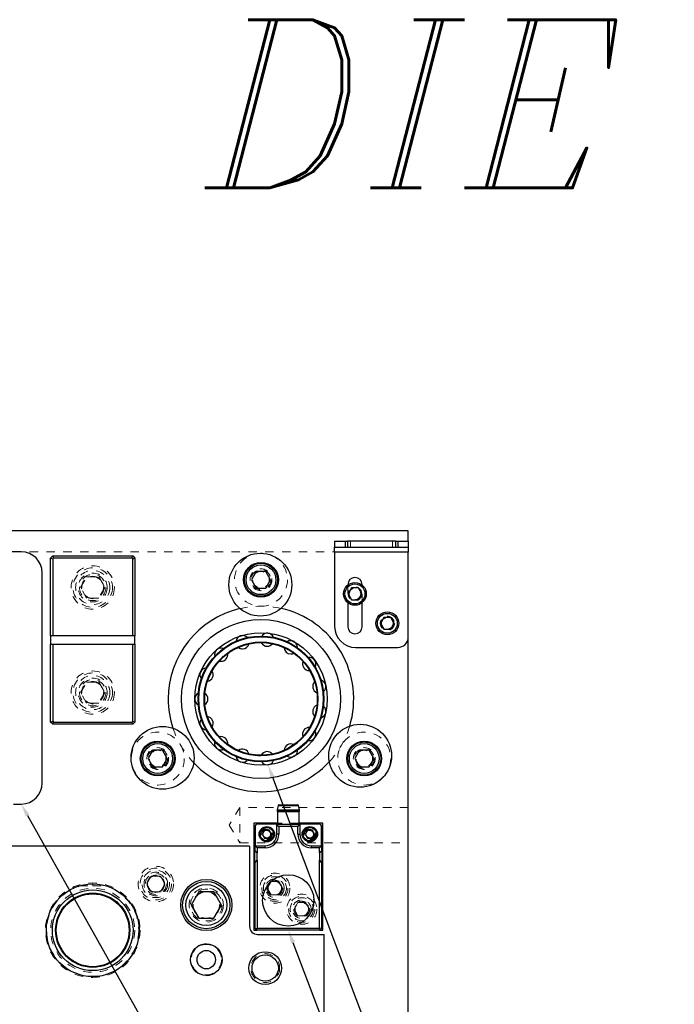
# Model space of a CAD drawing. Header units: inches. Extents: x 1880 to 2363, y -453 to -54.
# Tile 869 of 1056: x 2042.56 to 2050.34, y -66 to -54.29. Entities that reach past the tile are written whole.
import ezdxf

# ---------------------------------------------------------------- set-up
doc = ezdxf.new("R2010")
doc.units = ezdxf.units.IN
doc.header["$LTSCALE"] = 0.5
doc.header["$MEASUREMENT"] = 0
doc.linetypes.add('HIDDEN', pattern=[0.225, 0.15, -0.075])
for name, color, linetype in [('DIE-M-S', 8, 'Continuous'), ('DIE-M-S3', 8, 'Continuous'), ('DSS-M-S', 53, 'Continuous'), ('SID-M-S', 105, 'Continuous'), ('SVD-M-S', 8, 'Continuous')]:
    doc.layers.add(name, color=color, linetype=linetype)
doc.styles.add('I', font='ITALIC.SHX')

msp = doc.modelspace()

# ---------------------------------------------------------------- linework, layer by layer
at = {"color": 7, "linetype": 'HIDDEN', "lineweight": 18}
for p, q in [((2043.28745, -62.29107), (2043.35962, -62.16607)), ((2043.35962, -62.16607), (2043.50396, -62.16607)), ((2043.50396, -62.16607), (2043.57613, -62.29107)), ((2043.35962, -62.41607), (2043.28745, -62.29107)), ((2043.57613, -62.29107), (2043.50396, -62.41607)), ((2043.50396, -62.41607), (2043.35962, -62.41607))]:
    msp.add_line(p, q, dxfattribs=at)
for radius in [0.23438, 0.20312, 0.15625, 0.13297, 0.1327, 0.13218]:
    msp.add_circle((2043.43179, -62.29107), radius, dxfattribs=at)
at = {"layer": 'DIE-M-S', "linetype": 'Continuous', "lineweight": 25}
for p, q in [((2045.29679, -64.11607), (2035.18179, -64.11607)), ((2045.29679, -64.11607), (2045.29679, -65.07107)), ((2045.39179, -65.16607), (2046.18179, -65.16607)), ((2046.18179, -66.73771), (2046.18179, -65.16607))]:
    msp.add_line(p, q, dxfattribs=at)
for centre, radius in [((2044.18179, -64.56607), 0.1005), ((2043.43179, -65.11607), 0.55118), ((2044.78179, -64.81607), 0.3045), ((2044.78179, -65.46607), 0.1875), ((2045.48179, -65.56607), 0.195), ((2045.48179, -65.56607), 0.15625)]:
    msp.add_circle(centre, radius, dxfattribs=at)
at = {"layer": 'DIE-M-S', "linetype": 'HIDDEN', "lineweight": 18}
msp.add_circle((2044.78179, -64.81607), 0.203, dxfattribs=at)
at = {"layer": 'DIE-M-S', "linetype": 'Continuous', "lineweight": 25}
msp.add_arc((2045.39179, -65.07107), 0.095, 180, 270, dxfattribs=at)
at = {"layer": 'DIE-M-S3', "linetype": 'Continuous', "lineweight": 25}
for p, q in [((2045.62879, -63.84107), (2045.34679, -63.84107)), ((2045.34679, -63.84107), (2045.34679, -65.11607)), ((2046.16679, -63.84107), (2045.8847, -63.84107)), ((2046.16679, -65.11607), (2046.16679, -63.84107)), ((2045.34679, -65.11607), (2045.38273, -65.11607)), ((2046.13076, -65.11607), (2046.16679, -65.11607))]:
    msp.add_line(p, q, dxfattribs=at)
at = {"layer": 'DIE-M-S3', "linetype": 'HIDDEN', "lineweight": 18}
msp.add_line((2045.8847, -63.84107), (2045.62879, -63.84107), dxfattribs=at)
for centre, radius in [((2045.50094, -63.97433), 0.0445), ((2046.01275, -63.97433), 0.0445), ((2044.18179, -64.56607), 0.211), ((2044.18179, -64.56607), 0.1405), ((2045.59679, -64.61607), 0.1795), ((2043.43179, -65.11607), 0.5625), ((2045.59679, -64.61607), 0.1105), ((2045.91679, -64.86607), 0.1795), ((2045.91679, -64.86607), 0.1105), ((2044.78179, -65.46607), 0.19), ((2045.48179, -65.56607), 0.17188)]:
    msp.add_circle(centre, radius, dxfattribs=at)
at = {"layer": 'DSS-M-S', "linetype": 'Continuous', "lineweight": 25}
for p, q in [((2047.18179, -60.36607), (2034.68179, -60.36607)), ((2047.18179, -60.49107), (2047.18179, -60.36607)), ((2042.58179, -60.61607), (2041.08179, -60.61607)), ((2042.93179, -60.69107), (2042.95679, -60.66607)), ((2042.93179, -60.69107), (2042.95679, -60.70142)), ((2042.93179, -61.61607), (2042.93179, -60.69107)), ((2042.95679, -60.66607), (2042.96715, -60.69107)), ((2042.95679, -60.66607), (2043.90679, -60.66607)), ((2042.96715, -60.69107), (2042.95679, -60.70142)), ((2042.95679, -60.70142), (2042.95679, -61.61607)), ((2043.89644, -60.69107), (2042.96715, -60.69107)), ((2043.89644, -60.69107), (2043.90679, -60.66607)), ((2043.90679, -60.70142), (2043.89644, -60.69107)), ((2043.90679, -60.66607), (2043.93179, -60.69107)), ((2043.90679, -60.70142), (2043.93179, -60.69107)), ((2043.90679, -61.61607), (2043.90679, -60.70142)), ((2043.93179, -60.69107), (2043.93179, -61.61607)), ((2042.83179, -63.36607), (2042.83179, -60.86607)), ((2042.95679, -61.61607), (2042.93179, -61.61607)), ((2042.93179, -61.61607), (2042.93179, -61.71607)), ((2043.90679, -61.61607), (2042.95679, -61.61607)), ((2043.93179, -61.61607), (2043.90679, -61.61607)), ((2043.93179, -61.71607), (2043.93179, -61.61607)), ((2047.18179, -66.36607), (2047.18179, -61.62907)), ((2042.93179, -62.64107), (2042.93179, -61.71607)), ((2042.93179, -61.71607), (2042.95679, -61.71607)), ((2042.95679, -61.71607), (2042.95679, -62.63071)), ((2042.95679, -61.71607), (2043.90679, -61.71607)), ((2043.90679, -62.63071), (2043.90679, -61.71607)), ((2043.90679, -61.71607), (2043.93179, -61.71607)), ((2043.93179, -61.71607), (2043.93179, -62.64107)), ((2042.93179, -62.64107), (2042.95679, -62.63071)), ((2042.95679, -62.66607), (2042.93179, -62.64107)), ((2042.95679, -62.63071), (2042.96715, -62.64107)), ((2042.95679, -62.66607), (2042.96715, -62.64107)), ((2043.90679, -62.66607), (2042.95679, -62.66607)), ((2042.96715, -62.64107), (2043.89644, -62.64107)), ((2043.89644, -62.64107), (2043.90679, -62.63071)), ((2043.89644, -62.64107), (2043.90679, -62.66607)), ((2043.90679, -62.63071), (2043.93179, -62.64107)), ((2043.93179, -62.64107), (2043.90679, -62.66607)), ((2042.49002, -63.61607), (2042.58179, -63.61607))]:
    msp.add_line(p, q, dxfattribs=at)
at = {"layer": 'DSS-M-S', "linetype": 'HIDDEN', "lineweight": 18}
for p, q in [((2047.18179, -60.61607), (2042.58179, -60.61607)), ((2044.77989, -62.73292), (2044.7844, -62.73304)), ((2045.18179, -63.65512), (2045.05504, -63.86607)), ((2045.18179, -63.65512), (2045.18179, -64.07702)), ((2047.18179, -63.65512), (2045.18179, -63.65512)), ((2045.05504, -63.86607), (2045.18179, -64.07702)), ((2045.18179, -64.07702), (2047.18179, -64.07702)), ((2043.27216, -64.58851), (2043.43179, -64.58851)), ((2043.43179, -64.58851), (2043.43179, -64.56488)), ((2043.43179, -64.58851), (2043.59142, -64.58851))]:
    msp.add_line(p, q, dxfattribs=at)
for centre, radius in [((2043.43179, -61.04107), 0.2575), ((2043.43179, -61.04107), 0.172), ((2045.43179, -60.94874), 0.09843), ((2043.43179, -61.04107), 0.1285), ((2046.54879, -61.11707), 0.068), ((2046.93379, -61.46707), 0.068), ((2045.43179, -62.36607), 0.74016), ((2045.43179, -62.36607), 0.67717), ((2043.43179, -62.29107), 0.2575), ((2043.43179, -62.29107), 0.172), ((2043.43179, -62.29107), 0.1285), ((2044.20435, -63.07473), 0.09843), ((2046.65923, -63.07473), 0.09843), ((2043.43179, -65.11607), 0.54724), ((2043.43179, -65.11607), 0.5), ((2045.59679, -64.61607), 0.0795), ((2043.43179, -65.11607), 0.47999), ((2043.43179, -65.11607), 0.44122), ((2044.78179, -64.81607), 0.15625), ((2045.91679, -64.86607), 0.0795)]:
    msp.add_circle(centre, radius, dxfattribs=at)
at = {"layer": 'DSS-M-S', "linetype": 'Continuous', "lineweight": 25}
for centre, radius in [((2045.43179, -62.36607), 0.94488), ((2045.43179, -62.36607), 0.7874), ((2045.43179, -62.36607), 0.74803), ((2045.43179, -62.36607), 0.74016), ((2045.43179, -62.36607), 0.67717), ((2045.43179, -62.36607), 0.66929), ((2043.43179, -65.11607), 0.55118), ((2043.43179, -65.11607), 0.47999), ((2043.43179, -65.11607), 0.44122), ((2043.43179, -65.11607), 0.43307)]:
    msp.add_circle(centre, radius, dxfattribs=at)
for centre, radius, start, end in [((2042.58179, -60.86607), 0.25, 0, 90), ((2045.43179, -62.36607), 1.10236, 103.095007, 180), ((2045.43179, -62.36607), 1.10236, 342.992131, 77.548732), ((2045.2128, -61.69209), 0.07874, 45.544053, 170.694737), ((2045.50587, -61.66129), 0.07874, 21.558851, 146.690525), ((2045.78612, -61.75235), 0.07874, 357.570897, 122.687837), ((2044.9576, -61.83943), 0.07874, 69.526167, 194.700135), ((2045.2128, -61.69209), 0.07874, 230.984489, 270), ((2045.2128, -61.69209), 0.07874, 270, 345.171317), ((2045.50587, -61.66129), 0.07874, 207.00596, 270), ((2045.50587, -61.66129), 0.07874, 270, 321.170025), ((2045.78612, -61.75235), 0.07874, 183.024101, 270), ((2044.9576, -61.83943), 0.07874, 255.157204, 270), ((2044.9576, -61.83943), 0.07874, 270, 9.17438), ((2045.78612, -61.75235), 0.07874, 270, 297.170839), ((2046.00511, -61.94952), 0.07874, 159.039248, 270), ((2046.00511, -61.94952), 0.07874, 333.580532, 98.687012), ((2044.7844, -62.07783), 0.07874, 93.706535, 218.706378), ((2044.7844, -62.07783), 0.07874, 279.100808, 33.178877), ((2046.12497, -62.21873), 0.07874, 309.588093, 74.688681), ((2046.12497, -62.21873), 0.07874, 135.05174, 249.227922), ((2045.43179, -62.36607), 1.10236, 180, 198.335735), ((2044.72313, -62.36607), 0.07874, 117.685543, 242.713125), ((2044.72313, -62.36607), 0.07874, 303.096885, 57.184472), ((2046.12497, -62.5134), 0.07874, 111.061914, 225.225806), ((2046.12497, -62.5134), 0.07874, 285.593922, 50.68904), ((2044.7844, -62.6543), 0.07874, 141.667962, 266.720387), ((2044.7844, -62.6543), 0.07874, 327.093379, 81.190824), ((2046.00511, -62.78261), 0.07874, 87.070111, 201.222057), ((2044.9576, -62.8927), 0.07874, 351.089948, 105.197596), ((2046.00511, -62.78261), 0.07874, 261.608784, 270), ((2046.00511, -62.78261), 0.07874, 270, 26.696922), ((2044.9576, -62.8927), 0.07874, 165.653451, 270), ((2044.9576, -62.8927), 0.07874, 270, 290.739792), ((2045.2128, -63.04004), 0.07874, 15.086247, 129.204447), ((2045.78612, -62.97978), 0.07874, 63.076671, 177.217019), ((2045.78612, -62.97978), 0.07874, 270, 2.708045), ((2045.2128, -63.04004), 0.07874, 189.641668, 270), ((2045.2128, -63.04004), 0.07874, 270, 314.732632), ((2045.50587, -63.07084), 0.07874, 39.081936, 153.211035), ((2045.78612, -62.97978), 0.07874, 237.624916, 270), ((2045.43179, -62.36607), 1.10236, 223.500501, 317.415425), ((2045.50587, -63.07084), 0.07874, 213.632271, 270), ((2045.50587, -63.07084), 0.07874, 270, 338.722177), ((2042.58179, -63.36607), 0.25, 270, 0)]:
    msp.add_arc(centre, radius, start, end, dxfattribs=at)
at = {"layer": 'DSS-M-S', "linetype": 'HIDDEN', "lineweight": 18}
for start, end in [(77.548732, 103.095007), (198.335735, 223.500501), (317.415425, 342.992131)]:
    msp.add_arc((2045.43179, -62.36607), 1.10236, start, end, dxfattribs=at)
at = {"layer": 'SID-M-S'}
for p, q in [((2045.56937, -63.2951), (2050.05116, -75.18545)), ((2042.65822, -63.75206), (2049.09063, -75.19775)), ((2045.81218, -65.2619), (2049.58136, -75.18562))]:
    msp.add_line(p, q, dxfattribs=at)
for points in [[(2045.54504, -63.30427), (2045.51435, -63.14913), (2045.54504, -63.30427), (2045.5937, -63.28593)], [(2042.63555, -63.7648), (2042.58179, -63.61607), (2042.63555, -63.7648), (2042.68089, -63.73932)], [(2045.78788, -65.27113), (2045.75679, -65.11607), (2045.78788, -65.27113), (2045.83649, -65.25267)]]:
    msp.add_solid(points, dxfattribs=at)
at = {"layer": 'SVD-M-S', "linetype": 'Continuous', "lineweight": 25}
for p, q in [((2046.30679, -60.49107), (2046.30679, -60.56207)), ((2046.30679, -60.49107), (2046.43179, -60.49107)), ((2046.43179, -60.49107), (2046.43179, -60.56207)), ((2046.43179, -60.49107), (2046.45872, -60.49107)), ((2046.45872, -60.49107), (2046.45872, -60.56207)), ((2047.02987, -60.49107), (2046.45872, -60.49107)), ((2047.02987, -60.49107), (2047.02987, -60.56207)), ((2047.02987, -60.49107), (2047.05679, -60.49107)), ((2047.05679, -60.49107), (2047.05679, -60.56207)), ((2047.05679, -60.49107), (2047.18179, -60.49107)), ((2047.18179, -60.49107), (2047.18179, -60.56207)), ((2046.30679, -60.56207), (2046.43179, -60.56207)), ((2046.30679, -60.62207), (2046.30679, -60.56207)), ((2047.18179, -60.62207), (2046.30679, -60.62207)), ((2046.30679, -60.62207), (2046.30679, -61.50407)), ((2046.43179, -60.56207), (2046.45872, -60.56207)), ((2046.45872, -60.56207), (2047.02987, -60.56207)), ((2047.02987, -60.56207), (2047.05679, -60.56207)), ((2047.05679, -60.56207), (2047.18179, -60.56207)), ((2047.18179, -60.56207), (2047.18179, -60.62207)), ((2047.18179, -61.62907), (2047.18179, -60.62207)), ((2045.37497, -60.85032), (2045.31814, -60.94874)), ((2045.37497, -60.85032), (2045.31814, -60.94874)), ((2045.48862, -60.85032), (2045.37497, -60.85032)), ((2045.48862, -60.85032), (2045.37497, -60.85032)), ((2045.54544, -60.94874), (2045.48862, -60.85032)), ((2045.54544, -60.94874), (2045.48862, -60.85032)), ((2045.31814, -60.94874), (2045.37497, -61.04717)), ((2045.31814, -60.94874), (2045.37497, -61.04717)), ((2045.48862, -61.04717), (2045.54544, -60.94874)), ((2045.48862, -61.04717), (2045.54544, -60.94874)), ((2045.37497, -61.04717), (2045.48862, -61.04717)), ((2045.37497, -61.04717), (2045.48862, -61.04717)), ((2046.46379, -61.00707), (2046.46379, -61.01218)), ((2046.5082, -61.04675), (2046.4676, -61.11707)), ((2046.58939, -61.04675), (2046.5082, -61.04675)), ((2046.62998, -61.11707), (2046.58939, -61.04675)), ((2046.63379, -61.01218), (2046.63379, -61.00707)), ((2046.46379, -61.22195), (2046.46379, -61.50707)), ((2046.4676, -61.11707), (2046.5082, -61.18738)), ((2046.5082, -61.18738), (2046.58939, -61.18738)), ((2046.58939, -61.18738), (2046.62998, -61.11707)), ((2046.63379, -61.50707), (2046.63379, -61.22195)), ((2046.8932, -61.39675), (2046.8526, -61.46707)), ((2046.97439, -61.39675), (2046.8932, -61.39675)), ((2047.01498, -61.46707), (2046.97439, -61.39675)), ((2046.8526, -61.46707), (2046.8932, -61.53738)), ((2046.8932, -61.53738), (2046.97439, -61.53738)), ((2046.97439, -61.53738), (2047.01498, -61.46707)), ((2046.55679, -61.75407), (2047.05679, -61.75407)), ((2044.14753, -62.9763), (2044.0907, -63.07473)), ((2044.14753, -62.9763), (2044.0907, -63.07473)), ((2044.26118, -62.9763), (2044.14753, -62.9763)), ((2044.26118, -62.9763), (2044.14753, -62.9763)), ((2044.31801, -63.07473), (2044.26118, -62.9763)), ((2044.31801, -63.07473), (2044.26118, -62.9763)), ((2046.6024, -62.9763), (2046.54558, -63.07473)), ((2046.6024, -62.9763), (2046.54558, -63.07473)), ((2046.71606, -62.9763), (2046.6024, -62.9763)), ((2046.71606, -62.9763), (2046.6024, -62.9763)), ((2046.77288, -63.07473), (2046.71606, -62.9763)), ((2046.77288, -63.07473), (2046.71606, -62.9763)), ((2044.0907, -63.07473), (2044.14753, -63.17315)), ((2044.0907, -63.07473), (2044.14753, -63.17315)), ((2044.26118, -63.17315), (2044.31801, -63.07473)), ((2044.26118, -63.17315), (2044.31801, -63.07473)), ((2046.54558, -63.07473), (2046.6024, -63.17315)), ((2046.54558, -63.07473), (2046.6024, -63.17315)), ((2046.71606, -63.17315), (2046.77288, -63.07473)), ((2046.71606, -63.17315), (2046.77288, -63.07473)), ((2044.14753, -63.17315), (2044.26118, -63.17315)), ((2044.14753, -63.17315), (2044.26118, -63.17315)), ((2046.6024, -63.17315), (2046.71606, -63.17315)), ((2046.6024, -63.17315), (2046.71606, -63.17315)), ((2045.6341, -63.63392), (2045.62329, -63.68528)), ((2045.6341, -63.63392), (2045.87939, -63.63392)), ((2045.64388, -63.62598), (2045.8696, -63.62598)), ((2045.8902, -63.68528), (2045.87939, -63.63392)), ((2045.62329, -63.68528), (2045.8902, -63.68528)), ((2045.62516, -63.69429), (2045.62658, -63.69603)), ((2045.62516, -63.69429), (2045.88832, -63.69429)), ((2045.62658, -63.69603), (2045.8869, -63.69603)), ((2045.62879, -63.70224), (2045.62879, -63.85622)), ((2045.62879, -63.70224), (2045.8847, -63.70224)), ((2045.8847, -63.85622), (2045.8847, -63.70224)), ((2045.8869, -63.69603), (2045.88832, -63.69429)), ((2045.36304, -63.87591), (2045.36304, -64.11213)), ((2045.61895, -63.85622), (2045.38273, -63.85622)), ((2045.61895, -63.97433), (2045.61895, -63.85622)), ((2045.64395, -63.88122), (2045.61895, -63.85622)), ((2045.61895, -63.85622), (2045.89454, -63.85622)), ((2045.64395, -63.88122), (2045.64395, -63.97433)), ((2045.86954, -63.88122), (2045.64395, -63.88122)), ((2045.86954, -63.88122), (2045.89454, -63.85622)), ((2045.86954, -63.97433), (2045.86954, -63.88122)), ((2045.89454, -63.85622), (2045.89454, -63.97433)), ((2046.13076, -63.85622), (2045.89454, -63.85622)), ((2046.15044, -64.11213), (2046.15044, -63.87591)), ((2045.47387, -63.92746), (2045.44681, -63.97433)), ((2045.44681, -63.97433), (2045.47387, -64.02121)), ((2045.528, -63.92746), (2045.47387, -63.92746)), ((2045.47387, -64.02121), (2045.528, -64.02121)), ((2045.55506, -63.97433), (2045.528, -63.92746)), ((2045.528, -64.02121), (2045.55506, -63.97433)), ((2045.64395, -63.97433), (2045.61895, -63.97433)), ((2045.86954, -63.97433), (2045.89454, -63.97433)), ((2045.98559, -63.92746), (2045.95852, -63.97433)), ((2045.98559, -63.92746), (2045.95852, -63.97433)), ((2045.95852, -63.97433), (2045.98559, -64.02121)), ((2045.95852, -63.97433), (2045.98559, -64.02121)), ((2046.03971, -63.92746), (2045.98559, -63.92746)), ((2046.03971, -63.92746), (2045.98559, -63.92746)), ((2045.98559, -64.02121), (2046.03971, -64.02121)), ((2045.98559, -64.02121), (2046.03971, -64.02121)), ((2046.06677, -63.97433), (2046.03971, -63.92746)), ((2046.06677, -63.97433), (2046.03971, -63.92746)), ((2046.03971, -64.02121), (2046.06677, -63.97433)), ((2046.03971, -64.02121), (2046.06677, -63.97433)), ((2045.36304, -64.17118), (2045.36304, -64.11213)), ((2045.38804, -64.13713), (2045.36304, -64.11213)), ((2045.36304, -64.11213), (2045.48115, -64.11213)), ((2045.38804, -64.13713), (2045.38804, -64.19618)), ((2045.48115, -64.13713), (2045.38804, -64.13713)), ((2045.48115, -64.13713), (2045.48115, -64.11213)), ((2046.03233, -64.13713), (2046.03233, -64.11213)), ((2046.03233, -64.11213), (2046.15044, -64.11213)), ((2046.12544, -64.13713), (2046.03233, -64.13713)), ((2046.15044, -64.11213), (2046.12544, -64.13713)), ((2046.12544, -64.19649), (2046.12544, -64.13713)), ((2046.15044, -64.11213), (2046.15044, -64.17149)), ((2045.38411, -64.19618), (2045.35911, -64.17118)), ((2045.35911, -64.17118), (2045.36304, -64.17118)), ((2045.35911, -64.30898), (2045.35911, -64.17118)), ((2045.38804, -64.19618), (2045.36304, -64.17118)), ((2045.38804, -64.19618), (2045.38411, -64.19618)), ((2045.38411, -64.19618), (2045.38411, -64.28398)), ((2046.15044, -64.17149), (2046.12544, -64.19649)), ((2046.12938, -64.19649), (2046.12544, -64.19649)), ((2046.15438, -64.17149), (2046.12938, -64.19649)), ((2046.12938, -64.28429), (2046.12938, -64.19649)), ((2046.15044, -64.17149), (2046.15438, -64.17149)), ((2046.15438, -64.17149), (2046.15438, -64.30929)), ((2045.38411, -64.28398), (2045.35911, -64.30898)), ((2045.36304, -64.30898), (2045.35911, -64.30898)), ((2045.36304, -64.30898), (2045.38804, -64.28398)), ((2045.36304, -65.09638), (2045.36304, -64.30898)), ((2045.38411, -64.28398), (2045.38804, -64.28398)), ((2045.38804, -64.28398), (2045.38804, -65.09107)), ((2046.12544, -64.28429), (2046.12938, -64.28429)), ((2046.12544, -65.09107), (2046.12544, -64.28429)), ((2046.15044, -64.30929), (2046.12544, -64.28429)), ((2046.15438, -64.30929), (2046.12938, -64.28429)), ((2046.15044, -64.30929), (2046.15044, -65.09638)), ((2046.15438, -64.30929), (2046.15044, -64.30929)), ((2044.69173, -64.66007), (2044.60166, -64.81607)), ((2044.87186, -64.66007), (2044.69173, -64.66007)), ((2044.96193, -64.81607), (2044.87186, -64.66007)), ((2044.60166, -64.81607), (2044.69173, -64.97207)), ((2044.87186, -64.97207), (2044.96193, -64.81607)), ((2044.69173, -64.97207), (2044.87186, -64.97207)), ((2045.36304, -65.09638), (2045.38804, -65.09107)), ((2045.38273, -65.11607), (2045.38804, -65.09107)), ((2046.13076, -65.11607), (2045.38273, -65.11607)), ((2045.38804, -65.09107), (2046.12544, -65.09107)), ((2046.15044, -65.09638), (2046.12544, -65.09107)), ((2046.13076, -65.11607), (2046.12544, -65.09107))]:
    msp.add_line(p, q, dxfattribs=at)
at = {"layer": 'SVD-M-S', "linetype": 'HIDDEN', "lineweight": 18}
for p, q in [((2046.49429, -60.49107), (2046.49429, -60.56207)), ((2046.99429, -60.56207), (2046.99429, -60.49107)), ((2046.30679, -60.62207), (2047.18179, -60.62207)), ((2043.28745, -61.04107), (2043.35962, -60.91607)), ((2043.35962, -60.91607), (2043.50396, -60.91607)), ((2043.50396, -60.91607), (2043.57613, -61.04107)), ((2043.35962, -61.16607), (2043.28745, -61.04107)), ((2043.57613, -61.04107), (2043.50396, -61.16607)), ((2046.46379, -61.01218), (2046.46379, -61.22195)), ((2046.63379, -61.22195), (2046.63379, -61.01218)), ((2043.50396, -61.16607), (2043.35962, -61.16607)), ((2045.87939, -63.63392), (2045.6341, -63.63392)), ((2045.88832, -63.69429), (2045.62516, -63.69429)), ((2045.8869, -63.69603), (2045.62658, -63.69603)), ((2045.8847, -63.70224), (2045.62879, -63.70224)), ((2044.07354, -64.56607), (2044.12767, -64.47232)), ((2044.12767, -64.47232), (2044.23592, -64.47232)), ((2044.23592, -64.47232), (2044.29005, -64.56607)), ((2044.12767, -64.65982), (2044.07354, -64.56607)), ((2044.29005, -64.56607), (2044.23592, -64.65982)), ((2045.55169, -64.53794), (2045.50658, -64.61607)), ((2045.50658, -64.61607), (2045.55169, -64.69419)), ((2045.6419, -64.53794), (2045.55169, -64.53794)), ((2045.687, -64.61607), (2045.6419, -64.53794)), ((2045.6419, -64.69419), (2045.687, -64.61607)), ((2044.23592, -64.65982), (2044.12767, -64.65982)), ((2045.55169, -64.69419), (2045.6419, -64.69419)), ((2045.87169, -64.78794), (2045.82658, -64.86607)), ((2045.9619, -64.78794), (2045.87169, -64.78794)), ((2046.007, -64.86607), (2045.9619, -64.78794)), ((2045.82658, -64.86607), (2045.87169, -64.94419)), ((2045.87169, -64.94419), (2045.9619, -64.94419)), ((2045.9619, -64.94419), (2046.007, -64.86607))]:
    msp.add_line(p, q, dxfattribs=at)
at = {"layer": 'SVD-M-S', "linetype": 'Continuous', "lineweight": 25}
for centre, radius in [((2045.42416, -61.0073), 0.37402), ((2045.43179, -60.94874), 0.20669), ((2045.43179, -60.94874), 0.19685), ((2045.43179, -60.94874), 0.19685), ((2045.43179, -60.94874), 0.17717), ((2045.43179, -60.94874), 0.17717), ((2046.54879, -61.11707), 0.135), ((2046.54879, -61.11707), 0.1186), ((2046.93379, -61.46707), 0.135), ((2046.93379, -61.46707), 0.1186), ((2044.26279, -63.0662), 0.37402), ((2046.61067, -63.04111), 0.37402), ((2044.20435, -63.07473), 0.20669), ((2044.20435, -63.07473), 0.19685), ((2044.20435, -63.07473), 0.19685), ((2044.20435, -63.07473), 0.17717), ((2044.20435, -63.07473), 0.17717), ((2046.65923, -63.07473), 0.20669), ((2046.65923, -63.07473), 0.19685), ((2046.65923, -63.07473), 0.19685), ((2046.65923, -63.07473), 0.17717), ((2046.65923, -63.07473), 0.17717), ((2045.50094, -63.97433), 0.0915), ((2045.50094, -63.97433), 0.0803), ((2046.01265, -63.97433), 0.0915), ((2046.01265, -63.97433), 0.0915), ((2046.01265, -63.97433), 0.0803), ((2046.01265, -63.97433), 0.0803), ((2045.75674, -64.76173), 0.30512), ((2045.75674, -64.76173), 0.30512), ((2044.78179, -64.81607), 0.28125), ((2044.78179, -64.81607), 0.24375), ((2044.78179, -65.46607), 0.1095)]:
    msp.add_circle(centre, radius, dxfattribs=at)
at = {"layer": 'SVD-M-S', "linetype": 'HIDDEN', "lineweight": 18}
for centre, radius in [((2045.43179, -60.94874), 0.31496), ((2043.43179, -61.04107), 0.23438), ((2043.43179, -61.04107), 0.20312), ((2045.43179, -60.94874), 0.12992), ((2045.43179, -60.94874), 0.11811), ((2045.43179, -60.94874), 0.11811), ((2045.43179, -60.94874), 0.10289), ((2045.43179, -60.94874), 0.10289), ((2045.43179, -60.94874), 0.10262), ((2045.43179, -60.94874), 0.10262), ((2045.43179, -60.94874), 0.1021), ((2045.43179, -60.94874), 0.1021), ((2043.43179, -61.04107), 0.15625), ((2043.43179, -61.04107), 0.13297), ((2043.43179, -61.04107), 0.1327), ((2043.43179, -61.04107), 0.13218), ((2046.54879, -61.11707), 0.082), ((2046.54879, -61.11707), 0.07247), ((2046.54879, -61.11707), 0.0722), ((2046.54879, -61.11707), 0.07168), ((2046.93379, -61.46707), 0.085), ((2046.93379, -61.46707), 0.082), ((2046.93379, -61.46707), 0.07247), ((2046.93379, -61.46707), 0.0722), ((2046.93379, -61.46707), 0.07168), ((2044.20435, -63.07473), 0.31496), ((2046.65923, -63.07473), 0.31496), ((2044.20435, -63.07473), 0.12992), ((2044.20435, -63.07473), 0.11811), ((2044.20435, -63.07473), 0.11811), ((2044.20435, -63.07473), 0.10289), ((2044.20435, -63.07473), 0.10289), ((2044.20435, -63.07473), 0.10262), ((2044.20435, -63.07473), 0.10262), ((2044.20435, -63.07473), 0.1021), ((2044.20435, -63.07473), 0.1021), ((2046.65923, -63.07473), 0.12992), ((2046.65923, -63.07473), 0.11811), ((2046.65923, -63.07473), 0.11811), ((2046.65923, -63.07473), 0.10289), ((2046.65923, -63.07473), 0.10289), ((2046.65923, -63.07473), 0.10262), ((2046.65923, -63.07473), 0.10262), ((2046.65923, -63.07473), 0.1021), ((2046.65923, -63.07473), 0.1021), ((2045.50084, -63.97433), 0.06693), ((2046.01265, -63.97433), 0.06693), ((2045.50094, -63.97433), 0.056), ((2045.50094, -63.97433), 0.04897), ((2045.50094, -63.97433), 0.0487), ((2045.50094, -63.97433), 0.04818), ((2046.01265, -63.97433), 0.056), ((2046.01265, -63.97433), 0.056), ((2046.01265, -63.97433), 0.04897), ((2046.01265, -63.97433), 0.04897), ((2046.01265, -63.97433), 0.0487), ((2046.01265, -63.97433), 0.0487), ((2046.01265, -63.97433), 0.04818), ((2046.01265, -63.97433), 0.04818), ((2046.01265, -63.97433), 0.0445), ((2046.01265, -63.97433), 0.0445), ((2044.18179, -64.56607), 0.1875), ((2044.18179, -64.56607), 0.1625), ((2044.18179, -64.56607), 0.125), ((2044.18179, -64.56607), 0.10497), ((2044.18179, -64.56607), 0.1047), ((2044.18179, -64.56607), 0.10418), ((2045.59679, -64.61607), 0.156), ((2045.59679, -64.61607), 0.137), ((2045.59679, -64.61607), 0.095), ((2045.59679, -64.61607), 0.08397), ((2045.59679, -64.61607), 0.0837), ((2045.59679, -64.61607), 0.08318), ((2044.78179, -64.81607), 0.1875), ((2044.78179, -64.81607), 0.16072), ((2044.78179, -64.81607), 0.16045), ((2044.78179, -64.81607), 0.15993), ((2045.91679, -64.86607), 0.156), ((2045.91679, -64.86607), 0.137), ((2045.91679, -64.86607), 0.095), ((2045.91679, -64.86607), 0.08397), ((2045.91679, -64.86607), 0.0837), ((2045.91679, -64.86607), 0.08318), ((2044.78179, -65.46607), 0.1805)]:
    msp.add_circle(centre, radius, dxfattribs=at)
at = {"layer": 'SVD-M-S', "linetype": 'Continuous', "lineweight": 25}
for centre, radius, start, end in [((2046.54879, -61.00707), 0.085, 0, 180), ((2046.55679, -61.50407), 0.25, 180, 270), ((2046.54879, -61.50707), 0.085, 180, 0), ((2047.05679, -61.62907), 0.125, 270, 0), ((2045.64388, -63.63598), 0.01, 90, 168.115526), ((2045.8696, -63.63598), 0.01, 11.884474, 90), ((2045.63292, -63.68797), 0.01, 164.354928, 219.146975), ((2045.61895, -63.70224), 0.00984, 0, 39.146975), ((2045.89454, -63.70224), 0.00984, 140.853025, 180), ((2045.88057, -63.68797), 0.01, 320.853025, 15.645072), ((2045.38273, -63.87591), 0.01969, 90, 180), ((2046.13076, -63.87591), 0.01969, 0, 90), ((2045.48115, -63.97433), 0.1628, 270, 360), ((2045.48115, -63.97433), 0.1378, 270, 360), ((2046.03233, -63.97433), 0.1628, 180, 270), ((2046.03233, -63.97433), 0.1378, 180, 270), ((2045.38273, -65.09638), 0.01969, 180, 270), ((2046.13076, -65.09638), 0.01969, 270, 0)]:
    msp.add_arc(centre, radius, start, end, dxfattribs=at)

# ---------------------------------------------------------------- texts
at = {"color": 6, "style": 'I'}
msp.add_text('DIE PLAN ', height=2, dxfattribs=at).set_placement((2044.76365, -56.29009))

doc.saveas('drawing.dxf')
